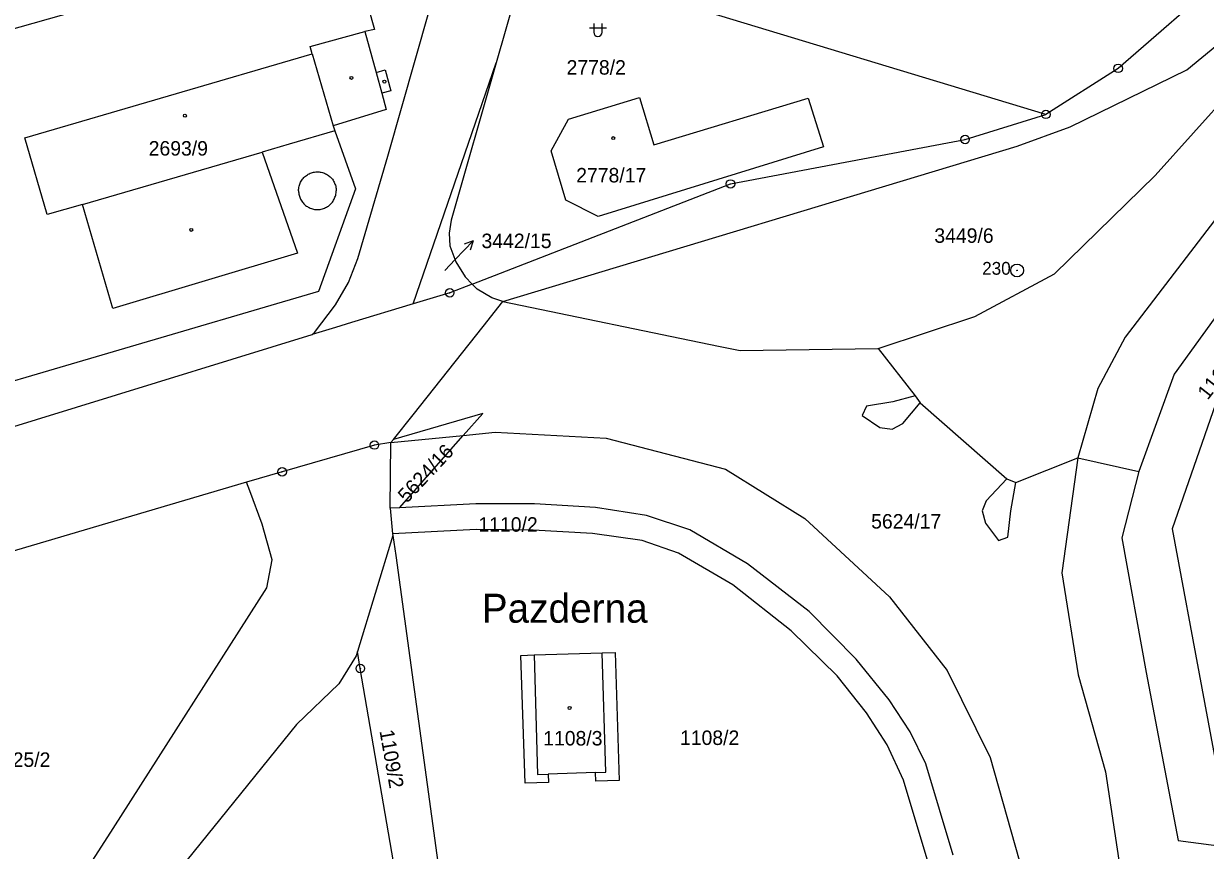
# Model space of a CAD drawing. Extents: x -733394 to -722299, y -1082822 to -1075049.
# Drawn here: x -727651.3 to -727512.7, y -1078740.8 to -1078643.8 of the extents above; entities that cross this region are included whole.
import ezdxf

# ---------------------------------------------------------------- set-up
doc = ezdxf.new("R2010")
doc.units = 0
for name, color, linetype in [('Hranice parcel', 7, 'Continuous'), ('Parcelní čísla', 7, 'Continuous'), ('Pop  PČ popisy', 7, 'Continuous'), ('Vnitřní kresba', 7, 'Continuous'), ('Značky bodu BP', 7, 'Continuous'), ('Značky budov', 7, 'Continuous'), ('Značky kultur', 7, 'Continuous')]:
    doc.layers.add(name, color=color, linetype=linetype)

msp = doc.modelspace()

# ---------------------------------------------------------------- linework, layer by layer
at = {"layer": 'Hranice parcel'}
for p, q in [((-727592.27, -1078635.86), (-727595.85, -1078648.36)), ((-727531.36, -1078654.41), (-727575.26, -1078641.11)), ((-727605.57, -1078676.65), (-727595.85, -1078648.36)), ((-727608.18, -1078692.94), (-727607.88, -1078692.57)), ((-727608.27, -1078700.63), (-727608.18, -1078692.94)), ((-727607.18, -1078700.57), (-727608.27, -1078700.63)), ((-727608.27, -1078700.63), (-727607.99, -1078703.64)), ((-727607.99, -1078703.64), (-727607.96, -1078703.84)), ((-727607.96, -1078703.84), (-727612.11, -1078717.45))]:
    msp.add_line(p, q, dxfattribs=at)
for points in [[(-727617.43, -1078680.26), (-727617.14, -1078680), (-727614.67, -1078676.77), (-727613.16, -1078674.14), (-727612.05, -1078671.32), (-727608.56, -1078659.31), (-727603.65, -1078642.16), (-727598.2, -1078623.15), (-727596.64, -1078616.94), (-727589.37, -1078583.98)], [(-727497.72, -1078622.73), (-727503.48, -1078630.85), (-727510.11, -1078637.89), (-727522.9, -1078649.01), (-727531.36, -1078654.41)], [(-727686.89, -1078654.08), (-727616.48, -1078634.16), (-727612.93, -1078634.49), (-727610.09, -1078644.47), (-727611.24, -1078644.68)], [(-727614.77, -1078656.34), (-727620.1, -1078657.9), (-727623.3, -1078658.83), (-727619.14, -1078670.72), (-727640.81, -1078677.21), (-727644.37, -1078664.98), (-727648.48, -1078666.18), (-727651.11, -1078657.16), (-727617.4, -1078647.32), (-727617.65, -1078646.44), (-727611.24, -1078644.68)], [(-727611.24, -1078644.68), (-727609.93, -1078649.49), (-727608.85, -1078649.19), (-727608.18, -1078651.64), (-727609.25, -1078651.94), (-727608.73, -1078653.84), (-727614.94, -1078655.74), (-727614.77, -1078656.34)], [(-727595.85, -1078648.36), (-727601.13, -1078666.83), (-727601.34, -1078668.34), (-727601.27, -1078669.85), (-727600.55, -1078671.71), (-727599.49, -1078673.46), (-727598.64, -1078674.33)], [(-727583.86, -1078666.39), (-727587.66, -1078664.47), (-727589.4, -1078658.71), (-727587.36, -1078654.98), (-727579.02, -1078652.43), (-727577.34, -1078657.98), (-727559.23, -1078652.5), (-727557.44, -1078658.24), (-727583.86, -1078666.39)], [(-727598.64, -1078674.33), (-727568.36, -1078662.58), (-727540.85, -1078657.37), (-727531.36, -1078654.41)], [(-727614.77, -1078656.34), (-727612.34, -1078663.15), (-727616.68, -1078675.21), (-727663.53, -1078688.96), (-727668.15, -1078690.32), (-727675.87, -1078692.58)], [(-727495.87, -1078658.82), (-727506.23, -1078670.92), (-727516.33, -1078684.9), (-727520.45, -1078696.34)], [(-727490.58, -1078661.95), (-727511.47, -1078688.41), (-727516.57, -1078703.04), (-727509.59, -1078740.44)], [(-727598.64, -1078674.33), (-727601.29, -1078675.36), (-727605.57, -1078676.65)], [(-727595.05, -1078676.37), (-727596.33, -1078675.94), (-727598.06, -1078674.93), (-727598.64, -1078674.33)], [(-727605.57, -1078676.65), (-727612.81, -1078678.84), (-727614.68, -1078679.41), (-727617.43, -1078680.26)], [(-727607.88, -1078692.57), (-727605.59, -1078689.67), (-727597.38, -1078679.31), (-727595.05, -1078676.37)], [(-727595.05, -1078676.37), (-727569.75, -1078681.6), (-727567.22, -1078682.12), (-727551.03, -1078681.87), (-727546.71, -1078687.45), (-727546.13, -1078688.25), (-727535.95, -1078697.17), (-727534.88, -1078697.63), (-727527.62, -1078694.74), (-727520.45, -1078696.34)], [(-727709.88, -1078707.54), (-727672.73, -1078697.3), (-727617.43, -1078680.26)], [(-727607.18, -1078700.57), (-727599.69, -1078692.08), (-727597.42, -1078689.51), (-727607.88, -1078692.57)], [(-727608.18, -1078692.94), (-727610.12, -1078693.22), (-727620.94, -1078696.36), (-727625.1, -1078697.59)], [(-727520.45, -1078696.34), (-727522.47, -1078704.12), (-727519.59, -1078719.9), (-727515.85, -1078739.62), (-727509.59, -1078740.44)], [(-727625.1, -1078697.59), (-727669.46, -1078710.68), (-727725.4, -1078727.23), (-727745.91, -1078733.05)], [(-727651.4, -1078746.4), (-727646.33, -1078745.85), (-727645.61, -1078745.77), (-727640.77, -1078738.21), (-727622.72, -1078709.99), (-727622.12, -1078706.7), (-727623.29, -1078702.49), (-727624.73, -1078698.6), (-727625.1, -1078697.59)], [(-727542.24, -1078741.36), (-727545.46, -1078730.64), (-727547.27, -1078726.87), (-727549.76, -1078723.11), (-727553.63, -1078718.35), (-727559.14, -1078712.74), (-727566.38, -1078707.15), (-727573.13, -1078703.17), (-727578.2, -1078701.48), (-727584.19, -1078700.53), (-727591.36, -1078700.11), (-727598.23, -1078700.11), (-727607.18, -1078700.57)], [(-727542.73, -1078746.82), (-727543.67, -1078745.86), (-727544.6, -1078744.16), (-727548.06, -1078732.54), (-727549.97, -1078728.42), (-727552.41, -1078724.66), (-727555.85, -1078720.3), (-727561.23, -1078715.01), (-727568.09, -1078709.62), (-727574.44, -1078705.9), (-727578.7, -1078704.44), (-727584.54, -1078703.6), (-727591.5, -1078703.19), (-727598.17, -1078703.15), (-727607.99, -1078703.64)], [(-727607.96, -1078703.84), (-727607.59, -1078706.2), (-727601.8, -1078748.79)], [(-727612.11, -1078717.45), (-727612.26, -1078717.94), (-727614.28, -1078721.25), (-727619.27, -1078726.01), (-727638.65, -1078750.03), (-727651.14, -1078769.81)], [(-727606.7, -1078748.96), (-727611.77, -1078719.45), (-727612.11, -1078717.45)], [(-727589.7, -1078732.83), (-727592.45, -1078732.92), (-727592.94, -1078717.9), (-727591.39, -1078717.85), (-727583.39, -1078717.59), (-727581.9, -1078717.55), (-727581.42, -1078732.57), (-727584.15, -1078732.66), (-727584.19, -1078731.66), (-727589.73, -1078731.83), (-727589.7, -1078732.83)]]:
    msp.add_lwpolyline(points, dxfattribs=at)
at = {"layer": 'Pop  PČ popisy'}
for p, q in [((-727600.63, -1078671.43), (-727598.55, -1078669.27)), ((-727598.55, -1078669.27), (-727599.6, -1078669.64)), ((-727598.55, -1078669.27), (-727598.88, -1078670.34)), ((-727601.86, -1078672.72), (-727600.63, -1078671.43))]:
    msp.add_line(p, q, dxfattribs=at)
at = {"layer": 'Vnitřní kresba'}
for p, q in [((-727514.85, -1078649.19), (-727499.28, -1078636.29)), ((-727617.4, -1078647.32), (-727614.94, -1078655.74)), ((-727609.93, -1078649.49), (-727609.25, -1078651.94)), ((-727528.51, -1078655.89), (-727514.85, -1078649.19)), ((-727518.55, -1078661.6), (-727507.26, -1078648.96)), ((-727534.73, -1078658.14), (-727528.51, -1078655.89)), ((-727644.37, -1078664.98), (-727623.3, -1078658.83)), ((-727595.05, -1078676.37), (-727534.73, -1078658.14)), ((-727530.34, -1078673.13), (-727518.55, -1078661.6)), ((-727511.58, -1078666.85), (-727522.09, -1078680.55)), ((-727539.7, -1078678.13), (-727530.34, -1078673.13)), ((-727551.03, -1078681.87), (-727539.7, -1078678.13)), ((-727522.09, -1078680.55), (-727525.28, -1078686.6)), ((-727525.28, -1078686.6), (-727527.62, -1078694.74)), ((-727549.33, -1078688.13), (-727552.4, -1078688.66)), ((-727546.71, -1078687.45), (-727549.33, -1078688.13)), ((-727548.15, -1078690.69), (-727546.13, -1078688.25)), ((-727552.4, -1078688.66), (-727552.91, -1078689.75)), ((-727552.91, -1078689.75), (-727550.83, -1078691.16)), ((-727550.83, -1078691.16), (-727549.41, -1078691.36)), ((-727549.41, -1078691.36), (-727548.15, -1078690.69)), ((-727608.18, -1078692.94), (-727599.69, -1078692.08)), ((-727599.69, -1078692.08), (-727595.96, -1078691.7)), ((-727595.96, -1078691.7), (-727582.93, -1078692.4)), ((-727582.93, -1078692.4), (-727568.96, -1078696.06)), ((-727527.62, -1078694.74), (-727529.5, -1078708.2)), ((-727568.96, -1078696.06), (-727559.65, -1078701.85)), ((-727535.95, -1078697.17), (-727538.36, -1078699.78)), ((-727535.46, -1078700.95), (-727534.88, -1078697.63)), ((-727538.36, -1078699.78), (-727538.85, -1078700.95)), ((-727538.85, -1078700.95), (-727538.46, -1078702.39)), ((-727535.84, -1078704.03), (-727535.46, -1078700.95)), ((-727559.65, -1078701.85), (-727549.72, -1078711.02)), ((-727538.46, -1078702.39), (-727536.92, -1078704.43)), ((-727536.92, -1078704.43), (-727535.84, -1078704.03)), ((-727529.5, -1078708.2), (-727527.6, -1078720.2)), ((-727549.72, -1078711.02), (-727542.95, -1078719.69)), ((-727582.96, -1078731.62), (-727583.39, -1078717.59)), ((-727591.39, -1078717.85), (-727590.98, -1078731.87)), ((-727542.95, -1078719.69), (-727537.9, -1078729.89)), ((-727527.6, -1078720.2), (-727524.37, -1078731.58)), ((-727537.9, -1078729.89), (-727533.99, -1078743.75)), ((-727590.98, -1078731.87), (-727589.73, -1078731.83)), ((-727584.19, -1078731.66), (-727582.96, -1078731.62)), ((-727524.37, -1078731.58), (-727522.69, -1078742.72))]:
    msp.add_line(p, q, dxfattribs=at)
for points in [[(-727619.01, -1078663.37), (-727619.01, -1078663.24), (-727618.99, -1078663.11), (-727618.98, -1078662.98), (-727618.95, -1078662.85), (-727618.92, -1078662.73), (-727618.87, -1078662.6), (-727618.82, -1078662.48), (-727618.77, -1078662.36), (-727618.71, -1078662.25), (-727618.64, -1078662.14), (-727618.56, -1078662.03), (-727618.48, -1078661.93), (-727618.39, -1078661.83), (-727618.3, -1078661.74), (-727618.2, -1078661.65), (-727618.09, -1078661.57), (-727617.98, -1078661.5), (-727617.87, -1078661.44), (-727617.76, -1078661.38), (-727617.64, -1078661.32), (-727617.51, -1078661.28), (-727617.39, -1078661.24), (-727617.26, -1078661.21), (-727617.13, -1078661.18), (-727617, -1078661.17), (-727616.87, -1078661.16), (-727616.74, -1078661.16), (-727616.61, -1078661.17), (-727616.48, -1078661.18), (-727616.35, -1078661.21), (-727616.22, -1078661.24), (-727616.1, -1078661.28), (-727615.97, -1078661.32), (-727615.85, -1078661.38), (-727615.74, -1078661.44), (-727615.63, -1078661.5), (-727615.52, -1078661.57), (-727615.41, -1078661.65), (-727615.32, -1078661.74), (-727615.22, -1078661.83), (-727615.13, -1078661.93), (-727615.05, -1078662.03), (-727614.97, -1078662.14), (-727614.91, -1078662.25), (-727614.84, -1078662.36), (-727614.79, -1078662.48), (-727614.74, -1078662.6), (-727614.7, -1078662.73), (-727614.66, -1078662.85), (-727614.63, -1078662.98), (-727614.61, -1078663.11), (-727614.6, -1078663.24), (-727614.6, -1078663.37)], [(-727619.01, -1078663.37), (-727619.01, -1078663.5), (-727618.99, -1078663.63), (-727618.98, -1078663.76), (-727618.95, -1078663.89), (-727618.92, -1078664.02), (-727618.87, -1078664.14), (-727618.82, -1078664.26), (-727618.77, -1078664.38), (-727618.71, -1078664.49), (-727618.64, -1078664.6), (-727618.56, -1078664.71), (-727618.48, -1078664.81), (-727618.39, -1078664.91), (-727618.3, -1078665), (-727618.2, -1078665.09), (-727618.09, -1078665.17), (-727617.98, -1078665.24), (-727617.87, -1078665.31), (-727617.76, -1078665.36), (-727617.64, -1078665.42), (-727617.51, -1078665.46), (-727617.39, -1078665.5), (-727617.26, -1078665.53), (-727617.13, -1078665.56), (-727617, -1078665.57), (-727616.87, -1078665.58), (-727616.74, -1078665.58), (-727616.61, -1078665.57), (-727616.48, -1078665.56), (-727616.35, -1078665.53), (-727616.22, -1078665.5), (-727616.1, -1078665.46), (-727615.97, -1078665.42), (-727615.85, -1078665.36), (-727615.74, -1078665.31), (-727615.63, -1078665.24), (-727615.52, -1078665.17), (-727615.41, -1078665.09), (-727615.32, -1078665), (-727615.22, -1078664.91), (-727615.13, -1078664.81), (-727615.05, -1078664.71), (-727614.97, -1078664.6), (-727614.91, -1078664.49), (-727614.84, -1078664.38), (-727614.79, -1078664.26), (-727614.74, -1078664.14), (-727614.7, -1078664.02), (-727614.66, -1078663.89), (-727614.63, -1078663.76), (-727614.61, -1078663.63), (-727614.6, -1078663.5), (-727614.6, -1078663.37)]]:
    msp.add_lwpolyline(points, dxfattribs=at)
at = {"layer": 'Značky bodu BP'}
for centre, radius in [((-727522.9, -1078649.01), 0.5), ((-727522.9, -1078649.01), 0.0303), ((-727531.36, -1078654.41), 0.5), ((-727531.36, -1078654.41), 0.0303), ((-727540.85, -1078657.37), 0.5), ((-727540.85, -1078657.37), 0.0303), ((-727568.36, -1078662.58), 0.5), ((-727568.36, -1078662.58), 0.0303), ((-727534.74, -1078672.73), 0.75), ((-727534.74, -1078672.73), 0.03), ((-727601.29, -1078675.36), 0.5), ((-727601.29, -1078675.36), 0.0303), ((-727610.12, -1078693.22), 0.5), ((-727610.12, -1078693.22), 0.0303), ((-727620.94, -1078696.36), 0.5), ((-727620.94, -1078696.36), 0.0303), ((-727611.77, -1078719.45), 0.5), ((-727611.77, -1078719.45), 0.0303)]:
    msp.add_circle(centre, radius, dxfattribs=at)
at = {"layer": 'Značky budov'}
for centre in [(-727612.81, -1078650.13), (-727608.94, -1078650.57), (-727632.34, -1078654.57), (-727582.11, -1078657.2), (-727631.6, -1078667.97), (-727587.23, -1078724.08)]:
    msp.add_circle(centre, 0.175, dxfattribs=at)
at = {"layer": 'Značky kultur'}
for p, q in [((-727584.4, -1078643.76), (-727584.4, -1078644.76)), ((-727583.4, -1078644.76), (-727583.4, -1078643.76)), ((-727584.9, -1078644.26), (-727582.9, -1078644.26))]:
    msp.add_line(p, q, dxfattribs=at)
msp.add_arc((-727583.9, -1078644.76), 0.5, 180, 359.9879, dxfattribs=at)

# ---------------------------------------------------------------- texts
at = {"layer": 'Parcelní čísla'}
for s, p in [('2778/2', (-727587.58, -1078649.75)), ('2693/9', (-727636.59, -1078659.25)), ('2778/17', (-727586.45, -1078662.4)), ('3449/6', (-727544.45, -1078669.49)), ('3442/15', (-727597.56, -1078670.11)), ('1110/2', (-727597.92, -1078703.39)), ('5624/17', (-727551.86, -1078703.02)), ('1108/3', (-727590.32, -1078728.48)), ('1108/2', (-727574.28, -1078728.42)), ('1325/2', (-727655.07, -1078730.99))]:
    msp.add_text(s, height=1.7, dxfattribs=at).set_placement(p)
for s, rotation, p in [('1110/3', 52, (-727512.39, -1078688.01)), ('5624/16', 47, (-727606.3, -1078700.11)), ('1109/2', 280, (-727609.53, -1078726.77))]:
    msp.add_text(s, height=1.7, rotation=rotation, dxfattribs=at).set_placement(p)
at = {"layer": 'Pop  PČ popisy'}
msp.add_text('Pazderna', height=3.4, dxfattribs=at).set_placement((-727597.53, -1078714.07))
at = {"layer": 'Značky bodu BP'}
msp.add_text('230', height=1.5, dxfattribs=at).set_placement((-727538.84, -1078673.23))

doc.saveas('drawing.dxf')
